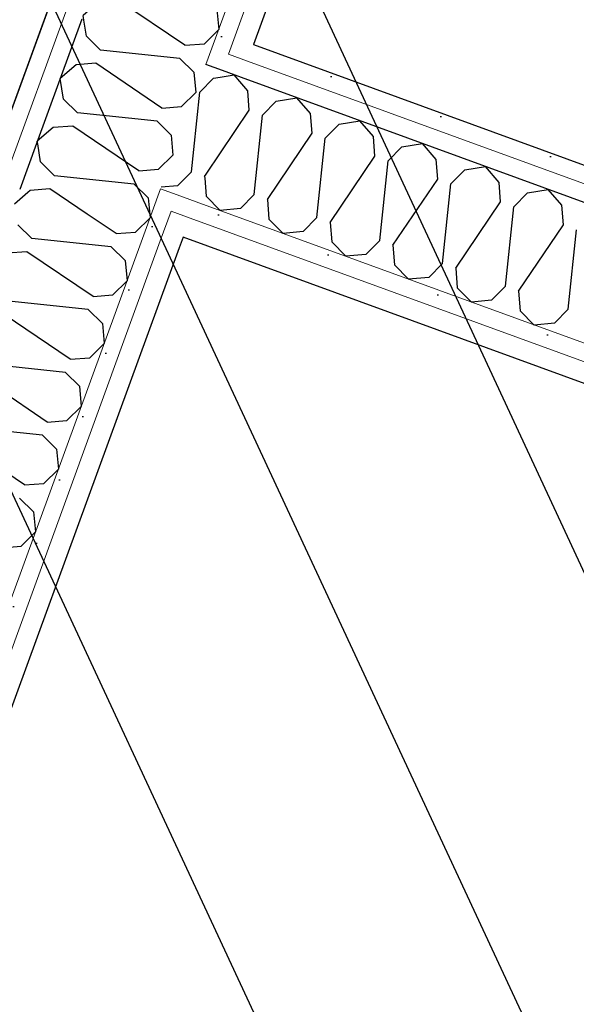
# Model space of a CAD drawing. Header units: millimetres. Extents: x 112481703 to 112588235, y 1264638581 to 1264713486.
# Tile 340 of 487: x 112577213 to 112577626, y 1264678377 to 1264679107. Entities that reach past the tile are written whole.
import ezdxf
from ezdxf.enums import TextEntityAlignment as Align

# ---------------------------------------------------------------- set-up
doc = ezdxf.new("R2010")
doc.units = ezdxf.units.MM
doc.header["$LTSCALE"] = 0.5
doc.header["$MEASUREMENT"] = 0
doc.linetypes.add('PLINE', pattern=[0])
doc.layers.add('235- Utvendig kledning og overflate', color=7, linetype='Continuous', lineweight=0)
doc.layers.add('236- Innvendig kledning og overflate', color=7, linetype='Continuous', lineweight=0)
for name, color, linetype in [('862- M___Nettoareal', 7, 'Continuous'), ('862- M___Nettoareal (1-100)', 7, 'Continuous'), ('862- M___Nettoareal(Polylinje)', 7, 'Continuous'), ('LA_farge_dekke_asfalt2', 7, 'Continuous'), ('Yttervegger.A225', 7, 'Continuous'), ('Yttervegger.A225 (Skravur)', 7, 'Continuous')]:
    doc.layers.add(name, color=color, linetype=linetype)
doc.styles.add('GENERATED_STYLE_1', font='arial.ttf')
pattern_1 = [(249.956, (112557650, 1264717795), (-81.357, 29.68231), [0, -50]), (249.956, (112557682.11, 1264717756.67), (-81.357, 29.68231), [0, -50])]

# ---------------------------------------------------------------- blocks, each defined once
blk = doc.blocks.new('Korridor_14_9', base_point=(112576467.69, 1264681824.89))
at = {"layer": '862- M___Nettoareal(Polylinje)', "linetype": 'PLINE', "flags": 128}
blk.add_lwpolyline([(112572601.77, 1264674908.62), (112573784.51, 1264674477.11), (112574626.15, 1264676783.97), (112575767.2, 1264676367.67), (112576177.67, 1264676217.91), (112577188.97, 1264678989.83), (112578571.29, 1264682778.66), (112579511.2, 1264685354.88), (112580089.16, 1264686939.02), (112578574.08, 1264687491.78), (112577945.57, 1264685769.06), (112576575.95, 1264686268.75), (112573384.41, 1264677520.97), (112565766.91, 1264680300.14), (112564833.5, 1264677741.73), (112566533.44, 1264677121.53), (112567763.15, 1264676672.88), (112567763.5, 1264676673.82), (112569134.12, 1264676173.76)], close=True, dxfattribs=at)
blk = doc.blocks.new('Skiftestue_4_11', base_point=(112580807.95, 1264678110.61))
at = {"layer": '862- M___Nettoareal(Polylinje)', "linetype": 'PLINE', "flags": 128}
blk.add_lwpolyline([(112582951.69, 1264678973.58), (112578003.49, 1264680778.89), (112577386.74, 1264679088.4), (112579263.9, 1264678403.54), (112578798.78, 1264677128.7), (112581869.82, 1264676008.26)], close=True, dxfattribs=at)
blk = doc.blocks.new('Blodprøvetaking_7_15', base_point=(112577564.08, 1264677180.41))
at = {"layer": '862- M___Nettoareal(Polylinje)', "linetype": 'PLINE', "flags": 128}
blk.add_lwpolyline([(112576754.66, 1264676007.4), (112578054.83, 1264675533.05), (112579069.01, 1264678312.84), (112577334.64, 1264678945.61), (112577331.77, 1264678937.74), (112576320.46, 1264676165.82)], close=True, dxfattribs=at)
blk = doc.blocks.new('*X169', base_point=(112557650, 1264717795))
at = {"layer": 'Yttervegger.A225 (Skravur)', "linetype": 'PLINE'}
for p, q in [((112577219.4, 1264678978.73), (112577209.48, 1264678970.17)), ((112577284.84, 1264678948.22), (112577263.54, 1264678962.63)), ((112577222.33, 1264678944.64), (112577211.93, 1264678954.86)), ((112577284.84, 1264678948.22), (112577299.38, 1264678949.34)), ((112577299.38, 1264678949.34), (112577299.53, 1264678949.5)), ((112577281.27, 1264678938.43), (112577222.33, 1264678944.64)), ((112577218.76, 1264678934.85), (112577204.22, 1264678933.73)), ((112577267.84, 1264678901.65), (112577218.76, 1264678934.85)), ((112577281.27, 1264678938.43), (112577291.67, 1264678928.21)), ((112577291.67, 1264678928.21), (112577293.04, 1264678913.3)), ((112577282.39, 1264678902.77), (112577293.04, 1264678913.3)), ((112577264.27, 1264678891.86), (112577205.34, 1264678898.06)), ((112577267.84, 1264678901.65), (112577282.39, 1264678902.77)), ((112577264.27, 1264678891.86), (112577274.68, 1264678881.64)), ((112577250.85, 1264678855.08), (112577201.77, 1264678888.28)), ((112577274.68, 1264678881.64), (112577276.05, 1264678866.72)), ((112577265.39, 1264678856.2), (112577276.05, 1264678866.72)), ((112577250.85, 1264678855.08), (112577265.39, 1264678856.2)), ((112577247.28, 1264678845.29), (112577188.35, 1264678851.49)), ((112577233.86, 1264678808.5), (112577184.78, 1264678841.71)), ((112577247.28, 1264678845.29), (112577257.68, 1264678835.07)), ((112577257.68, 1264678835.07), (112577259.06, 1264678820.15)), ((112577248.4, 1264678809.63), (112577259.06, 1264678820.15)), ((112577233.86, 1264678808.5), (112577248.4, 1264678809.63)), ((112577230.29, 1264678798.72), (112577171.36, 1264678804.92)), ((112577216.87, 1264678761.93), (112577167.79, 1264678795.14)), ((112577230.29, 1264678798.72), (112577240.69, 1264678788.49)), ((112577240.69, 1264678788.49), (112577242.07, 1264678773.58)), ((112577231.41, 1264678763.06), (112577242.07, 1264678773.58)), ((112577216.87, 1264678761.93), (112577231.41, 1264678763.06)), ((112577213.3, 1264678752.15), (112577223.7, 1264678741.92)), ((112577223.7, 1264678741.92), (112577225.08, 1264678727.01)), ((112577214.42, 1264678716.49), (112577225.08, 1264678727.01)), ((112577199.88, 1264678715.36), (112577214.42, 1264678716.49))]:
    blk.add_line(p, q, dxfattribs=at)
blk = doc.blocks.new('*X256', base_point=(112557650, 1264717795))
at = {"layer": 'Yttervegger.A225 (Skravur)', "linetype": 'PLINE'}
for p, q in [((112577361.96, 1264679064.27), (112577372.42, 1264679065.95)), ((112577376.72, 1264679060.96), (112577372.42, 1264679065.95)), ((112577340.68, 1264678994.16), (112577342.43, 1264679010.72)), ((112577340.68, 1264678994.16), (112577333.85, 1264678987.21)), ((112577350.47, 1264678990.59), (112577351.73, 1264678992.45)), ((112577350.47, 1264678990.59), (112577350.57, 1264678989.27))]:
    blk.add_line(p, q, dxfattribs=at)
blk = doc.blocks.new('*X257', base_point=(112557650, 1264717795))
at = {"layer": 'Yttervegger.A225 (Skravur)', "linetype": 'PLINE'}
for p, q in [((112577346.89, 1264679053.09), (112577357.11, 1264679063.49)), ((112577357.11, 1264679063.49), (112577361.96, 1264679064.27)), ((112577342.43, 1264679010.72), (112577346.89, 1264679053.09)), ((112577333.85, 1264678987.21), (112577330.46, 1264678983.76)), ((112577330.46, 1264678983.76), (112577318.34, 1264678982.64))]:
    blk.add_line(p, q, dxfattribs=at)
blk = doc.blocks.new('*X258', base_point=(112557650, 1264717795))
at = {"layer": 'Yttervegger.A225 (Skravur)', "linetype": 'PLINE'}
for p, q in [((112577382.55, 1264679054.21), (112577376.72, 1264679060.96)), ((112577383.67, 1264679039.67), (112577382.55, 1264679054.21)), ((112577393.46, 1264679036.1), (112577403.68, 1264679046.5)), ((112577403.68, 1264679046.5), (112577418.99, 1264679048.96)), ((112577429.12, 1264679037.22), (112577418.99, 1264679048.96)), ((112577351.73, 1264678992.45), (112577383.67, 1264679039.67)), ((112577387.26, 1264678977.17), (112577393.46, 1264679036.1)), ((112577430.24, 1264679022.68), (112577429.12, 1264679037.22)), ((112577440.03, 1264679019.11), (112577450.25, 1264679029.51)), ((112577450.25, 1264679029.51), (112577465.56, 1264679031.97)), ((112577475.69, 1264679020.23), (112577465.56, 1264679031.97)), ((112577397.04, 1264678973.6), (112577430.24, 1264679022.68)), ((112577433.83, 1264678960.18), (112577440.03, 1264679019.11)), ((112577476.82, 1264679005.69), (112577475.69, 1264679020.23)), ((112577496.83, 1264679012.52), (112577512.13, 1264679014.97)), ((112577522.26, 1264679003.24), (112577512.13, 1264679014.97)), ((112577486.6, 1264679002.12), (112577496.83, 1264679012.52)), ((112577443.61, 1264678956.61), (112577476.82, 1264679005.69)), ((112577480.4, 1264678943.18), (112577486.6, 1264679002.12)), ((112577523.39, 1264678988.69), (112577522.26, 1264679003.24)), ((112577533.17, 1264678985.12), (112577543.4, 1264678995.53)), ((112577543.4, 1264678995.53), (112577558.7, 1264678997.98)), ((112577568.83, 1264678986.24), (112577558.7, 1264678997.98)), ((112577350.57, 1264678989.27), (112577351.59, 1264678976.05)), ((112577490.18, 1264678939.62), (112577523.39, 1264678988.69)), ((112577526.97, 1264678926.19), (112577533.17, 1264678985.12)), ((112577569.96, 1264678971.7), (112577568.83, 1264678986.24)), ((112577579.74, 1264678968.13), (112577589.97, 1264678978.53)), ((112577589.97, 1264678978.53), (112577605.28, 1264678980.99)), ((112577615.41, 1264678969.25), (112577605.28, 1264678980.99)), ((112577351.59, 1264678976.05), (112577362.12, 1264678965.39)), ((112577387.26, 1264678977.17), (112577377.03, 1264678966.77)), ((112577397.04, 1264678973.6), (112577398.17, 1264678959.06)), ((112577536.75, 1264678922.62), (112577569.96, 1264678971.7)), ((112577377.03, 1264678966.77), (112577362.12, 1264678965.39)), ((112577573.54, 1264678909.2), (112577579.74, 1264678968.13)), ((112577616.53, 1264678954.71), (112577615.41, 1264678969.25)), ((112577398.17, 1264678959.06), (112577408.69, 1264678948.4)), ((112577433.83, 1264678960.18), (112577423.6, 1264678949.78)), ((112577443.61, 1264678956.61), (112577444.74, 1264678942.06)), ((112577423.6, 1264678949.78), (112577408.69, 1264678948.4)), ((112577583.33, 1264678905.63), (112577616.53, 1264678954.71)), ((112577620.11, 1264678892.21), (112577626.31, 1264678951.14)), ((112577444.74, 1264678942.06), (112577455.26, 1264678931.41)), ((112577480.4, 1264678943.18), (112577470.17, 1264678932.78)), ((112577490.18, 1264678939.62), (112577491.31, 1264678925.07)), ((112577470.17, 1264678932.78), (112577455.26, 1264678931.41)), ((112577491.31, 1264678925.07), (112577501.83, 1264678914.41)), ((112577526.97, 1264678926.19), (112577516.74, 1264678915.79)), ((112577536.75, 1264678922.62), (112577537.88, 1264678908.08)), ((112577516.74, 1264678915.79), (112577501.83, 1264678914.41)), ((112577537.88, 1264678908.08), (112577548.4, 1264678897.42)), ((112577573.54, 1264678909.2), (112577563.32, 1264678898.8)), ((112577583.33, 1264678905.63), (112577584.45, 1264678891.09)), ((112577563.32, 1264678898.8), (112577548.4, 1264678897.42)), ((112577584.45, 1264678891.09), (112577594.97, 1264678880.43)), ((112577620.11, 1264678892.21), (112577609.89, 1264678881.81)), ((112577609.89, 1264678881.81), (112577594.97, 1264678880.43))]:
    blk.add_line(p, q, dxfattribs=at)
blk = doc.blocks.new('*X323', base_point=(112557650, 1264717795))
at = {"layer": 'Yttervegger.A225 (Skravur)', "linetype": 'PLINE'}
for p, q in [((112577510.06, 1264679772.01), (112577498.33, 1264679761.89)), ((112577524.61, 1264679773.14), (112577510.06, 1264679772.01)), ((112577573.69, 1264679739.94), (112577524.61, 1264679773.14)), ((112577500.78, 1264679746.58), (112577498.33, 1264679761.89)), ((112577588.23, 1264679741.06), (112577598.89, 1264679751.58)), ((112577598.66, 1264679754.07), (112577598.89, 1264679751.58)), ((112577511.18, 1264679736.35), (112577500.78, 1264679746.58)), ((112577573.69, 1264679739.94), (112577588.23, 1264679741.06)), ((112577570.12, 1264679730.15), (112577511.18, 1264679736.35)), ((112577570.12, 1264679730.15), (112577580.52, 1264679719.93)), ((112577493.07, 1264679725.44), (112577481.34, 1264679715.31)), ((112577507.61, 1264679726.57), (112577493.07, 1264679725.44)), ((112577556.69, 1264679693.36), (112577507.61, 1264679726.57)), ((112577483.79, 1264679700.01), (112577481.34, 1264679715.31)), ((112577580.52, 1264679719.93), (112577581.89, 1264679705.01)), ((112577571.24, 1264679694.49), (112577581.89, 1264679705.01)), ((112577494.19, 1264679689.78), (112577483.79, 1264679700.01)), ((112577556.69, 1264679693.36), (112577571.24, 1264679694.49)), ((112577553.12, 1264679683.58), (112577494.19, 1264679689.78)), ((112577476.08, 1264679678.87), (112577464.34, 1264679668.74)), ((112577490.62, 1264679680), (112577476.08, 1264679678.87)), ((112577539.7, 1264679646.79), (112577490.62, 1264679680)), ((112577553.12, 1264679683.58), (112577563.52, 1264679673.35)), ((112577563.52, 1264679673.35), (112577564.9, 1264679658.44)), ((112577466.8, 1264679653.43), (112577464.34, 1264679668.74)), ((112577554.24, 1264679647.92), (112577564.9, 1264679658.44)), ((112577477.2, 1264679643.21), (112577466.8, 1264679653.43)), ((112577536.13, 1264679637.01), (112577477.2, 1264679643.21)), ((112577539.7, 1264679646.79), (112577554.24, 1264679647.92)), ((112577536.13, 1264679637.01), (112577546.53, 1264679626.78)), ((112577459.09, 1264679632.3), (112577447.35, 1264679622.17)), ((112577473.63, 1264679633.42), (112577459.09, 1264679632.3)), ((112577522.71, 1264679600.22), (112577473.63, 1264679633.42)), ((112577449.81, 1264679606.86), (112577447.35, 1264679622.17)), ((112577546.53, 1264679626.78), (112577547.91, 1264679611.87)), ((112577460.21, 1264679596.64), (112577449.81, 1264679606.86)), ((112577537.25, 1264679601.35), (112577547.91, 1264679611.87)), ((112577522.71, 1264679600.22), (112577537.25, 1264679601.35)), ((112577519.14, 1264679590.44), (112577460.21, 1264679596.64)), ((112577442.1, 1264679585.73), (112577430.36, 1264679575.6)), ((112577456.64, 1264679586.85), (112577442.1, 1264679585.73)), ((112577505.72, 1264679553.65), (112577456.64, 1264679586.85)), ((112577519.14, 1264679590.44), (112577529.54, 1264679580.21)), ((112577529.54, 1264679580.21), (112577530.92, 1264679565.3)), ((112577432.82, 1264679560.29), (112577430.36, 1264679575.6)), ((112577520.26, 1264679554.77), (112577530.92, 1264679565.3)), ((112577443.22, 1264679550.07), (112577432.82, 1264679560.29)), ((112577505.72, 1264679553.65), (112577520.26, 1264679554.77)), ((112577502.15, 1264679543.86), (112577443.22, 1264679550.07)), ((112577439.65, 1264679540.28), (112577425.11, 1264679539.16)), ((112577488.73, 1264679507.08), (112577439.65, 1264679540.28)), ((112577502.15, 1264679543.86), (112577512.55, 1264679533.64)), ((112577425.11, 1264679539.16), (112577413.37, 1264679529.03)), ((112577512.55, 1264679533.64), (112577513.93, 1264679518.72)), ((112577415.83, 1264679513.72), (112577413.37, 1264679529.03)), ((112577503.27, 1264679508.2), (112577513.93, 1264679518.72)), ((112577426.23, 1264679503.49), (112577415.83, 1264679513.72)), ((112577485.16, 1264679497.29), (112577426.23, 1264679503.49)), ((112577488.73, 1264679507.08), (112577503.27, 1264679508.2)), ((112577485.16, 1264679497.29), (112577495.56, 1264679487.07)), ((112577408.12, 1264679492.59), (112577396.38, 1264679482.46)), ((112577422.66, 1264679493.71), (112577408.12, 1264679492.59)), ((112577471.74, 1264679460.51), (112577422.66, 1264679493.71)), ((112577398.84, 1264679467.15), (112577396.38, 1264679482.46)), ((112577495.56, 1264679487.07), (112577496.94, 1264679472.15)), ((112577409.24, 1264679456.92), (112577398.84, 1264679467.15)), ((112577486.28, 1264679461.63), (112577496.94, 1264679472.15)), ((112577471.74, 1264679460.51), (112577486.28, 1264679461.63)), ((112577468.17, 1264679450.72), (112577409.24, 1264679456.92)), ((112577391.13, 1264679446.01), (112577379.39, 1264679435.88)), ((112577405.67, 1264679447.14), (112577391.13, 1264679446.01)), ((112577454.75, 1264679413.93), (112577405.67, 1264679447.14)), ((112577468.17, 1264679450.72), (112577478.57, 1264679440.5)), ((112577478.57, 1264679440.5), (112577479.95, 1264679425.58)), ((112577381.85, 1264679420.58), (112577379.39, 1264679435.88)), ((112577469.29, 1264679415.06), (112577479.95, 1264679425.58)), ((112577392.25, 1264679410.35), (112577381.85, 1264679420.58)), ((112577451.18, 1264679404.15), (112577392.25, 1264679410.35)), ((112577454.75, 1264679413.93), (112577469.29, 1264679415.06)), ((112577451.18, 1264679404.15), (112577461.58, 1264679393.92)), ((112577374.13, 1264679399.44), (112577362.4, 1264679389.31)), ((112577388.68, 1264679400.57), (112577374.13, 1264679399.44)), ((112577437.76, 1264679367.36), (112577388.68, 1264679400.57)), ((112577461.58, 1264679393.92), (112577462.96, 1264679379.01)), ((112577364.85, 1264679374.01), (112577362.4, 1264679389.31)), ((112577375.26, 1264679363.78), (112577364.85, 1264679374.01)), ((112577452.3, 1264679368.49), (112577462.96, 1264679379.01)), ((112577437.76, 1264679367.36), (112577452.3, 1264679368.49)), ((112577434.19, 1264679357.58), (112577375.26, 1264679363.78)), ((112577434.19, 1264679357.58), (112577444.59, 1264679347.35)), ((112577357.14, 1264679352.87), (112577345.41, 1264679342.74)), ((112577371.69, 1264679354), (112577357.14, 1264679352.87)), ((112577420.76, 1264679320.79), (112577371.69, 1264679354)), ((112577347.86, 1264679327.43), (112577345.41, 1264679342.74)), ((112577444.59, 1264679347.35), (112577445.97, 1264679332.44)), ((112577435.31, 1264679321.92), (112577445.97, 1264679332.44)), ((112577358.26, 1264679317.21), (112577347.86, 1264679327.43)), ((112577420.76, 1264679320.79), (112577435.31, 1264679321.92)), ((112577417.19, 1264679311.01), (112577358.26, 1264679317.21)), ((112577340.15, 1264679306.3), (112577328.41, 1264679296.17)), ((112577354.69, 1264679307.42), (112577340.15, 1264679306.3)), ((112577403.77, 1264679274.22), (112577354.69, 1264679307.42)), ((112577417.19, 1264679311.01), (112577427.6, 1264679300.78)), ((112577427.6, 1264679300.78), (112577428.97, 1264679285.87)), ((112577330.87, 1264679280.86), (112577328.41, 1264679296.17)), ((112577418.32, 1264679275.35), (112577428.97, 1264679285.87)), ((112577341.27, 1264679270.64), (112577330.87, 1264679280.86)), ((112577400.2, 1264679264.44), (112577341.27, 1264679270.64)), ((112577403.77, 1264679274.22), (112577418.32, 1264679275.35)), ((112577400.2, 1264679264.44), (112577410.6, 1264679254.21)), ((112577323.16, 1264679259.73), (112577311.42, 1264679249.6)), ((112577337.7, 1264679260.85), (112577323.16, 1264679259.73)), ((112577386.78, 1264679227.65), (112577337.7, 1264679260.85)), ((112577313.88, 1264679234.29), (112577311.42, 1264679249.6)), ((112577410.6, 1264679254.21), (112577411.98, 1264679239.3)), ((112577324.28, 1264679224.07), (112577313.88, 1264679234.29)), ((112577401.32, 1264679228.77), (112577411.98, 1264679239.3)), ((112577386.78, 1264679227.65), (112577401.32, 1264679228.77)), ((112577383.21, 1264679217.86), (112577324.28, 1264679224.07)), ((112577306.17, 1264679213.16), (112577294.43, 1264679203.03)), ((112577320.71, 1264679214.28), (112577306.17, 1264679213.16)), ((112577369.79, 1264679181.08), (112577320.71, 1264679214.28)), ((112577383.21, 1264679217.86), (112577393.61, 1264679207.64)), ((112577393.61, 1264679207.64), (112577394.99, 1264679192.72)), ((112577296.89, 1264679187.72), (112577294.43, 1264679203.03)), ((112577384.33, 1264679182.2), (112577394.99, 1264679192.72)), ((112577307.29, 1264679177.49), (112577296.89, 1264679187.72)), ((112577369.79, 1264679181.08), (112577384.33, 1264679182.2)), ((112577366.22, 1264679171.29), (112577307.29, 1264679177.49)), ((112577303.72, 1264679167.71), (112577289.18, 1264679166.58)), ((112577352.8, 1264679134.51), (112577303.72, 1264679167.71)), ((112577366.22, 1264679171.29), (112577376.62, 1264679161.07)), ((112577289.18, 1264679166.58), (112577277.44, 1264679156.46)), ((112577376.62, 1264679161.07), (112577378, 1264679146.15)), ((112577279.9, 1264679141.15), (112577277.44, 1264679156.46)), ((112577367.34, 1264679135.63), (112577378, 1264679146.15)), ((112577290.3, 1264679130.92), (112577279.9, 1264679141.15)), ((112577349.23, 1264679124.72), (112577290.3, 1264679130.92)), ((112577352.8, 1264679134.51), (112577367.34, 1264679135.63)), ((112577349.23, 1264679124.72), (112577359.63, 1264679114.5)), ((112577272.19, 1264679120.01), (112577260.45, 1264679109.88)), ((112577286.73, 1264679121.14), (112577272.19, 1264679120.01)), ((112577335.81, 1264679087.93), (112577286.73, 1264679121.14)), ((112577260.98, 1264679106.61), (112577260.45, 1264679109.88)), ((112577359.63, 1264679114.5), (112577361.01, 1264679099.58)), ((112577350.35, 1264679089.06), (112577361.01, 1264679099.58)), ((112577335.81, 1264679087.93), (112577350.35, 1264679089.06))]:
    blk.add_line(p, q, dxfattribs=at)
blk = doc.blocks.new('*X324', base_point=(112557650, 1264717795))
at = {"layer": 'Yttervegger.A225 (Skravur)', "linetype": 'PLINE'}
for p, q in [((112577262.91, 1264679094.58), (112577260.98, 1264679106.61)), ((112577273.31, 1264679084.35), (112577262.91, 1264679094.58)), ((112577332.24, 1264679078.15), (112577273.31, 1264679084.35)), ((112577255.2, 1264679073.44), (112577243.46, 1264679063.31)), ((112577269.74, 1264679074.57), (112577255.2, 1264679073.44)), ((112577318.82, 1264679041.36), (112577269.74, 1264679074.57)), ((112577332.24, 1264679078.15), (112577342.64, 1264679067.92)), ((112577342.64, 1264679067.92), (112577344.02, 1264679053.01)), ((112577245.92, 1264679048), (112577243.46, 1264679063.31)), ((112577333.36, 1264679042.49), (112577344.02, 1264679053.01)), ((112577256.32, 1264679037.78), (112577245.92, 1264679048)), ((112577315.25, 1264679031.58), (112577256.32, 1264679037.78)), ((112577318.82, 1264679041.36), (112577333.36, 1264679042.49)), ((112577315.25, 1264679031.58), (112577325.65, 1264679021.35)), ((112577238.21, 1264679026.87), (112577226.47, 1264679016.74)), ((112577252.75, 1264679027.99), (112577238.21, 1264679026.87)), ((112577301.83, 1264678994.79), (112577252.75, 1264679027.99)), ((112577325.65, 1264679021.35), (112577327.03, 1264679006.44)), ((112577226.79, 1264679014.76), (112577226.47, 1264679016.74)), ((112577316.37, 1264678995.92), (112577327.03, 1264679006.44)), ((112577301.83, 1264678994.79), (112577316.37, 1264678995.92))]:
    blk.add_line(p, q, dxfattribs=at)
blk = doc.blocks.new('*X325', base_point=(112557650, 1264717795))
at = {"layer": 'Yttervegger.A225 (Skravur)', "linetype": 'PLINE'}
for p, q in [((112577228.93, 1264679001.43), (112577226.79, 1264679014.76)), ((112577239.33, 1264678991.21), (112577228.93, 1264679001.43)), ((112577298.26, 1264678985.01), (112577239.33, 1264678991.21)), ((112577298.26, 1264678985.01), (112577308.66, 1264678974.78)), ((112577221.21, 1264678980.3), (112577219.4, 1264678978.73)), ((112577235.76, 1264678981.42), (112577221.21, 1264678980.3)), ((112577263.54, 1264678962.63), (112577235.76, 1264678981.42)), ((112577308.66, 1264678974.78), (112577310.04, 1264678959.87)), ((112577299.53, 1264678949.5), (112577310.04, 1264678959.87))]:
    blk.add_line(p, q, dxfattribs=at)
blk = doc.blocks.new('Label_65', base_point=(112577709.69, 1264676951.18))
at = {"layer": '862- M___Nettoareal (1-100)', "char_height": 200, "attachment_point": 1, "rotation": 249.95599, "style": 'GENERATED_STYLE_1'}
for s, insert in [('\\A1;{\\pql;\\pt0,241000;\\fArial|b0|i0|c0|p0;\\W1.000000;7\\fArial|b0|i0|c0|p0;\\W1.000000;\\A1{\\H.66x;\\S^  ;}\\fArial|b0|i0|c0|p0;\\W1.000000;\\fArial|b0|i0|c0|p0;\\W1.000000;\\A1{\\H.66x;\\S^  ;}\\fArial|b0|i0|c0|p0;\\W1.000000;\\fArial|b0|i0|c0|p0;\\W1.000000;\\fArial|b0|i0|c0|p0;\\W1.000000;\\fArial|b0|i0|c0|p0;\\W1.000000;\\fArial|b0|i0|c0|p0;\\W1.000000;\\fArial|b0|i0|c0|p0;\\W1.000000;\\fArial|b0|i0|c0|p0;\\W1.000000;\\A1{\\H.66x;\\S^  ;}\\fArial|b0|i0|c0|p0;\\W1.000000;\\fArial|b0|i0|c0|p0;\\W1.000000;\\A1{\\H.66x;\\S^  ;}\\fArial|b0|i0|c0|p0;\\W1.000000;\\fArial|b0|i0|c0|p0;\\W1.000000;\\fArial|b0|i0|c0|p0;\\W1.000000;\\fArial|b0|i0|c0|p0;\\W1.000000;\\fArial|b0|i0|c0|p0;\\W1.000000;\\fArial|b0|i0|c0|p0;\\W1.000000;\\fArial|b0|i0|c0|p0;\\W1.000000;\\A1{\\H.66x;\\S^  ;}\\fArial|b0|i0|c0|p0;\\W1.000000;\\fArial|b0|i0|c0|p0;\\W1.000000;\\A1{\\H.66x;\\S^  ;}\\fArial|b0|i0|c0|p0;\\W1.000000;\\fArial|b0|i0|c0|p0;\\W1.000000;\\fArial|b0|i0|c0|p0;\\W1.000000;\\fArial|b0|i0|c0|p0;\\W1.000000;\\fArial|b0|i0|c0|p0;\\W1.000000;\\fArial|b0|i0|c0|p0;\\W1.000000;\\fArial|b0|i0|c0|p0;\\W1.000000;\\A1{\\H.66x;\\S^  ;}\\fArial|b0|i0|c0|p0;\\W1.000000;\\fArial|b0|i0|c0|p0;\\W1.000000;\\A1{\\H.66x;\\S^  ;}\\fArial|b0|i0|c0|p0;\\W1.000000;\\fArial|b0|i0|c0|p0;\\W1.000000;\\fArial|b0|i0|c0|p0;\\W1.000000;\\fArial|b0|i0|c0|p0;\\W1.000000;\\fArial|b0|i0|c0|p0;\\W1.000000;\\fArial|b0|i0|c0|p0;\\W1.000000;\\fArial|b0|i0|c0|p0;\\W1.000000;\\A1{\\H.66x;\\S^  ;}\\fArial|b0|i0|c0|p0;\\W1.000000;\\fArial|b0|i0|c0|p0;\\W1.000000;\\A1{\\H.66x;\\S^  ;}\\fArial|b0|i0|c0|p0;\\W1.000000;\\fArial|b0|i0|c0|p0;\\W1.000000;\\fArial|b0|i0|c0|p0;\\W1.000000;\\fArial|b0|i0|c0|p0;\\W1.000000;\\fArial|b0|i0|c0|p0;\\W1.000000;\\fArial|b0|i0|c0|p0;\\W1.000000;\\fArial|b0|i0|c0|p0;\\W1.000000;\\fArial|b0|i0|c0|p0;\\W1.000000;}', (112578452.71, 1264677745.64)), ('\\A1;{\\pql;\\pt0,241000;\\fArial|b0|i0|c0|p0;\\W1.000000;5,5\\fArial|b0|i0|c0|p0;\\W1.000000;\\A1{\\H.66x;\\S^  ;}\\fArial|b0|i0|c0|p0;\\W1.000000; m\\fArial|b0|i0|c0|p0;\\W1.000000;\\A1{\\H.66x;\\S2^  ;}\\fArial|b0|i0|c0|p0;\\W1.000000;\\fArial|b0|i0|c0|p0;\\W1.000000;\\fArial|b0|i0|c0|p0;\\W1.000000;\\fArial|b0|i0|c0|p0;\\W1.000000;\\fArial|b0|i0|c0|p0;\\W1.000000;\\fArial|b0|i0|c0|p0;\\W1.000000;\\fArial|b0|i0|c0|p0;\\W1.000000;\\A1{\\H.66x;\\S^  ;}\\fArial|b0|i0|c0|p0;\\W1.000000;\\fArial|b0|i0|c0|p0;\\W1.000000;\\A1{\\H.66x;\\S^  ;}\\fArial|b0|i0|c0|p0;\\W1.000000;\\fArial|b0|i0|c0|p0;\\W1.000000;\\fArial|b0|i0|c0|p0;\\W1.000000;\\fArial|b0|i0|c0|p0;\\W1.000000;\\fArial|b0|i0|c0|p0;\\W1.000000;\\fArial|b0|i0|c0|p0;\\W1.000000;\\fArial|b0|i0|c0|p0;\\W1.000000;\\A1{\\H.66x;\\S^  ;}\\fArial|b0|i0|c0|p0;\\W1.000000;\\fArial|b0|i0|c0|p0;\\W1.000000;\\A1{\\H.66x;\\S^  ;}\\fArial|b0|i0|c0|p0;\\W1.000000;\\fArial|b0|i0|c0|p0;\\W1.000000;\\fArial|b0|i0|c0|p0;\\W1.000000;\\fArial|b0|i0|c0|p0;\\W1.000000;\\fArial|b0|i0|c0|p0;\\W1.000000;\\fArial|b0|i0|c0|p0;\\W1.000000;\\fArial|b0|i0|c0|p0;\\W1.000000;\\A1{\\H.66x;\\S^  ;}\\fArial|b0|i0|c0|p0;\\W1.000000;\\fArial|b0|i0|c0|p0;\\W1.000000;\\A1{\\H.66x;\\S^  ;}\\fArial|b0|i0|c0|p0;\\W1.000000;\\fArial|b0|i0|c0|p0;\\W1.000000;\\fArial|b0|i0|c0|p0;\\W1.000000;\\fArial|b0|i0|c0|p0;\\W1.000000;\\fArial|b0|i0|c0|p0;\\W1.000000;\\fArial|b0|i0|c0|p0;\\W1.000000;\\fArial|b0|i0|c0|p0;\\W1.000000;\\A1{\\H.66x;\\S^  ;}\\fArial|b0|i0|c0|p0;\\W1.000000;\\fArial|b0|i0|c0|p0;\\W1.000000;\\A1{\\H.66x;\\S^  ;}\\fArial|b0|i0|c0|p0;\\W1.000000;\\fArial|b0|i0|c0|p0;\\W1.000000;\\fArial|b0|i0|c0|p0;\\W1.000000;\\fArial|b0|i0|c0|p0;\\W1.000000;\\fArial|b0|i0|c0|p0;\\W1.000000;\\fArial|b0|i0|c0|p0;\\W1.000000;\\fArial|b0|i0|c0|p0;\\W1.000000;\\fArial|b0|i0|c0|p0;\\W1.000000;}', (112577849.4, 1264677944.47))]:
    blk.add_mtext(s, dxfattribs=dict(at, insert=insert))
at = {"layer": '862- M___Nettoareal (1-100)', "style": 'GENERATED_STYLE_1'}
for tag, p in [('DUMMY_108', (112577905.15, 1264677945.41)), ('DUMMY_107', (112578200.41, 1264677837.69)), ('DUMMY_106', (112578495.66, 1264677729.97))]:
    blk.add_attdef(tag, text='', height=200, rotation=249.95599, dxfattribs=at).set_placement(p, align=Align.TOP_LEFT)

msp = doc.modelspace()

# ---------------------------------------------------------------- hatches: boundary and pattern name
at = {"layer": 'LA_farge_dekke_asfalt2', "linetype": 'Continuous'}
h = msp.add_hatch(dxfattribs=at)
h.set_pattern_fill('Murverk', color=256, style=0, pattern_type=2)
h.set_pattern_definition([(294.956, (112557650, 1264717795), (163.1938, 75.94596), [])])
h.paths.add_polyline_path([(112562670.28, 1264672618.44), (112565507.41, 1264680394.81), (112573384.41, 1264677520.97), (112579262.36, 1264693631.99), (112587341.37, 1264690684.44), (112579714.93, 1264669780.94), (112576475.27, 1264670962.9), (112575386.63, 1264667979.01)])
at = {"layer": 'Yttervegger.A225 (Skravur)', "linetype": 'Continuous'}
h = msp.add_hatch(dxfattribs=at)
h.set_pattern_fill('Prikker_tett', color=256, style=0, pattern_type=2)
h.set_pattern_definition(pattern_1)
h.paths.add_polyline_path([(112577495.38, 1264679791.75), (112577483.17, 1264679796.2), (112577188.97, 1264678989.83), (112577201.19, 1264678985.38)])
h = msp.add_hatch(dxfattribs=at)
h.set_pattern_fill('Prikker_tett', color=256, style=0, pattern_type=2)
h.set_pattern_definition(pattern_1)
h.paths.add_polyline_path([(112577495.38, 1264679791.75), (112577201.19, 1264678985.38), (112577213.4, 1264678980.92), (112577507.6, 1264679787.29)])
h = msp.add_hatch(dxfattribs=at)
h.set_pattern_fill('Prikker_tett', color=256, style=0, pattern_type=2)
h.set_pattern_definition(pattern_1)
h.paths.add_polyline_path([(112577611.87, 1264679749.25), (112577599.66, 1264679753.7), (112577355.98, 1264679085.78), (112577368.19, 1264679081.33)])
h = msp.add_hatch(dxfattribs=at)
h.set_pattern_fill('Prikker_tett', color=256, style=0, pattern_type=2)
h.set_pattern_definition(pattern_1)
h.paths.add_polyline_path([(112577625.96, 1264679744.1), (112577611.87, 1264679749.25), (112577372.64, 1264679093.54), (112577386.74, 1264679088.4)])
h = msp.add_hatch(dxfattribs=at)
h.set_pattern_fill('Prikker_tett', color=256, style=0, pattern_type=2)
h.set_pattern_definition(pattern_1)
h.paths.add_polyline_path([(112577382.28, 1264679076.19), (112577386.74, 1264679088.4), (112577372.64, 1264679093.54), (112577368.19, 1264679081.33)])
h = msp.add_hatch(dxfattribs=at)
h.set_pattern_fill('Prikker_tett', color=256, style=0, pattern_type=2)
h.set_pattern_definition(pattern_1)
h.paths.add_polyline_path([(112579251.68, 1264678407.99), (112577386.74, 1264679088.4), (112577382.28, 1264679076.19), (112579247.23, 1264678395.78)])
h = msp.add_hatch(dxfattribs=at)
h.set_pattern_fill('Prikker_tett', color=256, style=0, pattern_type=2)
h.set_pattern_definition(pattern_1)
h.paths.add_polyline_path([(112577363.73, 1264679069.12), (112577368.19, 1264679081.33), (112577355.98, 1264679085.78), (112577351.52, 1264679073.57)])
h = msp.add_hatch(dxfattribs=at)
h.set_pattern_fill('Prikker_tett', color=256, style=0, pattern_type=2)
h.set_pattern_definition(pattern_1)
h.paths.add_polyline_path([(112577377.82, 1264679063.98), (112577382.28, 1264679076.19), (112577368.19, 1264679081.33), (112577363.73, 1264679069.12)])
h = msp.add_hatch(dxfattribs=at)
h.set_pattern_fill('Prikker_tett', color=256, style=0, pattern_type=2)
h.set_pattern_definition(pattern_1)
h.paths.add_polyline_path([(112579235.02, 1264678400.24), (112577382.28, 1264679076.19), (112577377.82, 1264679063.98), (112579230.56, 1264678388.02)])
h = msp.add_hatch(dxfattribs=at)
h.set_pattern_fill('Prikker_tett', color=256, style=0, pattern_type=2)
h.set_pattern_definition(pattern_1)
h.paths.add_polyline_path([(112577325.69, 1264678964.84), (112577330.14, 1264678977.05), (112577317.93, 1264678981.51), (112577313.48, 1264678969.3)])
h = msp.add_hatch(dxfattribs=at)
h.set_pattern_fill('Prikker_tett', color=256, style=0, pattern_type=2)
h.set_pattern_definition(pattern_1)
h.paths.add_polyline_path([(112577339.78, 1264678959.7), (112577344.24, 1264678971.91), (112577330.14, 1264678977.05), (112577325.69, 1264678964.84)])
h = msp.add_hatch(dxfattribs=at)
h.set_pattern_fill('Prikker_tett', color=256, style=0, pattern_type=2)
h.set_pattern_definition(pattern_1)
h.paths.add_polyline_path([(112579092.69, 1264678334), (112577344.24, 1264678971.91), (112577339.78, 1264678959.7), (112579088.24, 1264678321.79)])
h = msp.add_hatch(dxfattribs=at)
h.set_pattern_fill('Prikker_tett', color=256, style=0, pattern_type=2)
h.set_pattern_definition(pattern_1)
h.paths.add_polyline_path([(112577313.48, 1264678969.3), (112577305.46, 1264678947.33), (112577317.68, 1264678942.88), (112577325.69, 1264678964.84)])
h = msp.add_hatch(dxfattribs=at)
h.set_pattern_fill('Prikker_tett', color=256, style=0, pattern_type=2)
h.set_pattern_definition(pattern_1)
h.paths.add_polyline_path([(112577334.64, 1264678945.61), (112577339.78, 1264678959.7), (112577325.69, 1264678964.84), (112577320.55, 1264678950.75)])
h = msp.add_hatch(dxfattribs=at)
h.set_pattern_fill('Prikker_tett', color=256, style=0, pattern_type=2)
h.set_pattern_definition(pattern_1)
h.paths.add_polyline_path([(112579074.15, 1264678326.93), (112577339.78, 1264678959.7), (112577334.64, 1264678945.61), (112579069.01, 1264678312.84)])
h = msp.add_hatch(dxfattribs=at)
h.set_pattern_fill('Prikker_tett', color=256, style=0, pattern_type=2)
h.set_pattern_definition(pattern_1)
h.paths.add_polyline_path([(112577320.55, 1264678950.75), (112577317.68, 1264678942.88), (112577331.77, 1264678937.74), (112577334.64, 1264678945.61)])
h = msp.add_hatch(dxfattribs=at)
h.set_pattern_fill('Prikker_tett', color=256, style=0, pattern_type=2)
h.set_pattern_definition(pattern_1)
h.paths.add_polyline_path([(112577317.68, 1264678942.88), (112577305.46, 1264678947.33), (112576967.02, 1264678019.7), (112576979.24, 1264678015.24)])
h = msp.add_hatch(dxfattribs=at)
h.set_pattern_fill('Prikker_tett', color=256, style=0, pattern_type=2)
h.set_pattern_definition(pattern_1)
h.paths.add_polyline_path([(112577331.77, 1264678937.74), (112577317.68, 1264678942.88), (112576979.24, 1264678015.24), (112576993.33, 1264678010.1)])

# ---------------------------------------------------------------- linework, layer by layer
at = {"layer": '235- Utvendig kledning og overflate', "linetype": 'PLINE'}
for p, q in [((112577495.38, 1264679791.75), (112577201.19, 1264678985.38)), ((112577382.28, 1264679076.19), (112577368.19, 1264679081.33)), ((112577382.28, 1264679076.19), (112577368.19, 1264679081.33)), ((112579235.02, 1264678400.24), (112577382.28, 1264679076.19))]:
    msp.add_line(p, q, dxfattribs=at)
at = {"layer": '235- Utvendig kledning og overflate', "linetype": 'PLINE', "flags": 128}
for points in [[(112577483.17, 1264679796.2), (112577188.97, 1264678989.83)], [(112579251.68, 1264678407.99), (112577386.74, 1264679088.4)]]:
    msp.add_lwpolyline(points, dxfattribs=at)
at = {"layer": '236- Innvendig kledning og overflate', "linetype": 'PLINE'}
for p, q in [((112577351.52, 1264679073.57), (112577599.66, 1264679753.7)), ((112577368.19, 1264679081.33), (112577611.87, 1264679749.25)), ((112577305.46, 1264678947.33), (112577317.93, 1264678981.51)), ((112577317.93, 1264678981.51), (112577330.14, 1264678977.05)), ((112577317.93, 1264678981.51), (112577330.14, 1264678977.05)), ((112577330.14, 1264678977.05), (112577344.24, 1264678971.91)), ((112577344.24, 1264678971.91), (112579092.69, 1264678334)), ((112577317.68, 1264678942.88), (112577325.69, 1264678964.84)), ((112577325.69, 1264678964.84), (112577339.78, 1264678959.7)), ((112577325.69, 1264678964.84), (112577339.78, 1264678959.7)), ((112577339.78, 1264678959.7), (112579088.24, 1264678321.79)), ((112576967.02, 1264678019.7), (112577305.46, 1264678947.33)), ((112576979.24, 1264678015.24), (112577317.68, 1264678942.88))]:
    msp.add_line(p, q, dxfattribs=at)
at = {"layer": '236- Innvendig kledning og overflate', "linetype": 'PLINE', "flags": 128}
for points in [[(112577386.74, 1264679088.4), (112577625.96, 1264679744.1)], [(112577331.77, 1264678937.74), (112577334.64, 1264678945.61)], [(112577334.64, 1264678945.61), (112579069.01, 1264678312.84)], [(112576993.33, 1264678010.1), (112577331.77, 1264678937.74)]]:
    msp.add_lwpolyline(points, dxfattribs=at)
at = {"layer": 'Yttervegger.A225', "linetype": 'PLINE'}
for p, q in [((112577259.46, 1264679107.16), (112577225.87, 1264679015.1)), ((112577363.73, 1264679069.12), (112577351.52, 1264679073.57)), ((112577363.73, 1264679069.12), (112577351.52, 1264679073.57)), ((112577377.82, 1264679063.98), (112577363.73, 1264679069.12)), ((112579138.5, 1264678421.61), (112577377.82, 1264679063.98)), ((112577225.87, 1264679015.1), (112577213.4, 1264678980.92))]:
    msp.add_line(p, q, dxfattribs=at)

# ---------------------------------------------------------------- block references
at = {"layer": '862- M___Nettoareal', "linetype": 'Continuous'}
for name, p in [('Korridor_14_9', (112576467.69, 1264681824.89)), ('Skiftestue_4_11', (112580807.95, 1264678110.61)), ('Blodprøvetaking_7_15', (112577564.08, 1264677180.41))]:
    msp.add_blockref(name, p, dxfattribs=at)
at = {"layer": '862- M___Nettoareal (1-100)', "linetype": 'PLINE'}
msp.add_blockref('Label_65', (112577709.69, 1264676951.18), dxfattribs=at)
at = {"layer": 'Yttervegger.A225'}
for name in ['*X323', '*X324', '*X256', '*X257', '*X258', '*X325', '*X169']:
    msp.add_blockref(name, (112557650, 1264717795), dxfattribs=at)

doc.saveas('drawing.dxf')
